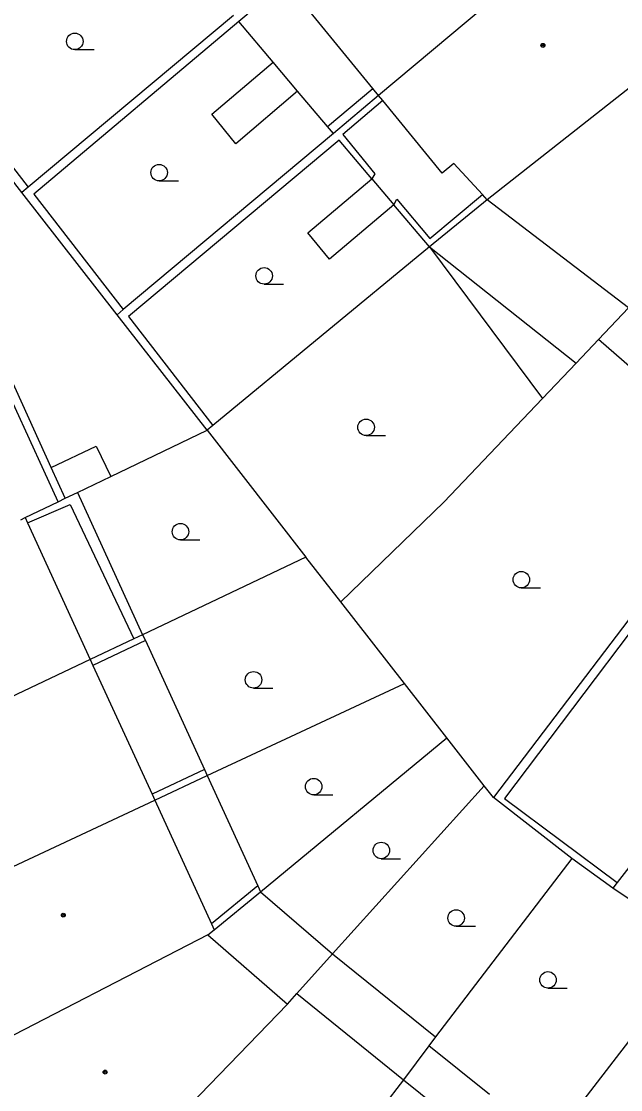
# Model space of a CAD drawing. Extents: x -595546 to -593986, y -1160845 to -1159202.
# Drawn here: x -595215.67 to -595188.46, y -1160657.54 to -1160609.02 of the extents above; entities that cross this region are included whole.
import ezdxf

# ---------------------------------------------------------------- set-up
doc = ezdxf.new("R2010")
doc.units = 0
for name, color, linetype in [('DOP - kresba z DSPS bez souradnic', 7, 'Continuous'), ('DOP - rozhrani ploch obecne', 7, 'Continuous'), ('Level 36', 7, 'Continuous'), ('Level 39', 7, 'Continuous'), ('TM - budovy zdene_ betonove - VP', 7, 'Continuous'), ('TM - letecke snimky - pomocna linie', 7, 'Continuous')]:
    doc.layers.add(name, color=color, linetype=linetype)

msp = doc.modelspace()

# ---------------------------------------------------------------- linework, layer by layer
at = {"layer": 'DOP - kresba z DSPS bez souradnic'}
for points in [[(-595203.67, -1160607.22), (-595205.8, -1160609.03)], [(-595205.8, -1160609.03), (-595215.11, -1160616.87)], [(-595204.24, -1160610.87), (-595205.8, -1160609.03)], [(-595207.02, -1160613.23), (-595204.24, -1160610.87)], [(-595203.13, -1160612.19), (-595204.24, -1160610.87)], [(-595219.35, -1160611.4), (-595215.36, -1160616.55)], [(-595203.13, -1160612.19), (-595205.94, -1160614.58)], [(-595201.77, -1160613.79), (-595203.13, -1160612.19)], [(-595201.77, -1160613.79), (-595199.72, -1160612.07)], [(-595199.26, -1160612.62), (-595201.07, -1160614.16)], [(-595205.94, -1160614.58), (-595207.02, -1160613.23)], [(-595201.5, -1160614.11), (-595201.77, -1160613.79)], [(-595201.24, -1160614.42), (-595210.81, -1160622.42)], [(-595199.76, -1160616.17), (-595201.24, -1160614.42)], [(-595201.07, -1160614.16), (-595199.62, -1160615.94)], [(-595199.62, -1160615.94), (-595199.76, -1160616.17)], [(-595202.66, -1160618.62), (-595199.76, -1160616.17)], [(-595199.76, -1160616.17), (-595198.76, -1160617.35)], [(-595215.11, -1160616.87), (-595211.05, -1160622.11)], [(-595197.12, -1160618.89), (-595194.73, -1160616.89)], [(-595198.76, -1160617.35), (-595201.68, -1160619.82)], [(-595198.76, -1160617.35), (-595198.63, -1160617.09)], [(-595197.14, -1160619.26), (-595198.76, -1160617.35)], [(-595198.63, -1160617.09), (-595197.12, -1160618.89)], [(-595201.68, -1160619.82), (-595202.66, -1160618.62)], [(-595214.01, -1160630.84), (-595217.92, -1160622.31)], [(-595210.81, -1160622.42), (-595206.98, -1160627.37)], [(-595214.32, -1160629.28), (-595212.28, -1160628.32)], [(-595212.28, -1160628.32), (-595211.61, -1160629.69)], [(-595213.13, -1160630.42), (-595210.17, -1160636.88)], [(-595215.39, -1160631.8), (-595213.46, -1160630.96)], [(-595213.46, -1160630.96), (-595210.56, -1160637.07)], [(-595184.42, -1160632), (-595193.73, -1160644.32)], [(-595210.17, -1160636.88), (-595210.04, -1160637.15)], [(-595210.04, -1160637.15), (-595212.43, -1160638.28)], [(-595210.04, -1160637.15), (-595207.36, -1160643.01)], [(-595207.36, -1160643.01), (-595209.74, -1160644.13)], [(-595207.36, -1160643.01), (-595207.24, -1160643.28)], [(-595207.24, -1160643.28), (-595204.94, -1160648.29)], [(-595193.73, -1160644.32), (-595188.61, -1160648.13)], [(-595204.94, -1160648.29), (-595207.04, -1160650.01)], [(-595204.94, -1160648.29), (-595204.82, -1160648.56)], [(-595204.82, -1160648.56), (-595201.54, -1160651.38)], [(-595201.54, -1160651.38), (-595196.87, -1160655.15)], [(-595194.42, -1160657.77), (-595197.17, -1160655.55)]]:
    msp.add_lwpolyline(points, dxfattribs=at)
at = {"layer": 'DOP - rozhrani ploch obecne'}
for points in [[(-595206.04, -1160608.76), (-595215.36, -1160616.55)], [(-595215.65, -1160616.79), (-595219.91, -1160611.33)], [(-595199.45, -1160612.39), (-595201.5, -1160614.11)], [(-595201.5, -1160614.11), (-595211.05, -1160622.11)], [(-595215.36, -1160616.55), (-595215.65, -1160616.79)], [(-595211.33, -1160622.35), (-595215.65, -1160616.79)], [(-595194.52, -1160617.12), (-595197.14, -1160619.26)], [(-595197.14, -1160619.26), (-595206.98, -1160627.37)], [(-595197.14, -1160619.26), (-595190.48, -1160624.54)], [(-595214.32, -1160629.28), (-595217.78, -1160621.68)], [(-595211.05, -1160622.11), (-595211.33, -1160622.35)], [(-595207.24, -1160627.59), (-595211.33, -1160622.35)], [(-595190.48, -1160624.54), (-595189.46, -1160623.47)], [(-595192.01, -1160626.15), (-595190.48, -1160624.54)], [(-595196.49, -1160630.86), (-595192.01, -1160626.15)], [(-595211.61, -1160629.69), (-595207.24, -1160627.59)], [(-595206.98, -1160627.37), (-595207.24, -1160627.59)], [(-595207.24, -1160627.59), (-595202.75, -1160633.36)], [(-595213.68, -1160630.68), (-595214.32, -1160629.28)], [(-595213.13, -1160630.42), (-595211.61, -1160629.69)], [(-595213.68, -1160630.68), (-595213.13, -1160630.42)], [(-595215.5, -1160631.56), (-595214.01, -1160630.84)], [(-595214.01, -1160630.84), (-595213.68, -1160630.68)], [(-595201.17, -1160635.39), (-595196.49, -1160630.86)], [(-595184.73, -1160631.77), (-595194.24, -1160644.28)], [(-595202.75, -1160633.36), (-595210.17, -1160636.88)], [(-595201.17, -1160635.39), (-595202.75, -1160633.36)], [(-595198.28, -1160639.09), (-595201.17, -1160635.39)], [(-595179.38, -1160636.26), (-595188.61, -1160648.13)], [(-595210.17, -1160636.88), (-595210.56, -1160637.07)], [(-595210.56, -1160637.07), (-595212.55, -1160638.01)], [(-595207.24, -1160643.28), (-595198.28, -1160639.09)], [(-595196.36, -1160641.56), (-595198.28, -1160639.09)], [(-595204.82, -1160648.56), (-595196.36, -1160641.56)], [(-595194.66, -1160643.74), (-595196.36, -1160641.56)], [(-595209.62, -1160644.4), (-595207.24, -1160643.28)], [(-595201.54, -1160651.38), (-595194.66, -1160643.74)], [(-595194.24, -1160644.28), (-595194.66, -1160643.74)], [(-595190.68, -1160647.04), (-595194.24, -1160644.28)], [(-595190.68, -1160647.04), (-595196.87, -1160655.15)], [(-595188.82, -1160648.4), (-595190.68, -1160647.04)], [(-595206.92, -1160650.28), (-595204.82, -1160648.56)], [(-595188.61, -1160648.13), (-595188.82, -1160648.4)], [(-595184.8, -1160651.08), (-595188.82, -1160648.4)], [(-595203.16, -1160653.18), (-595201.54, -1160651.38)], [(-595184.8, -1160651.08), (-595190.54, -1160658.52)], [(-595196.87, -1160655.15), (-595197.17, -1160655.55)], [(-595197.17, -1160655.55), (-595198.32, -1160657.1)]]:
    msp.add_lwpolyline(points, dxfattribs=at)
at = {"layer": 'Level 36'}
for p, q in [((-595213.25, -1160610.305), (-595212.375, -1160610.305)), ((-595209.42, -1160616.265), (-595208.545, -1160616.265)), ((-595204.65, -1160620.955), (-595203.775, -1160620.955)), ((-595200.02, -1160627.835), (-595199.145, -1160627.835)), ((-595208.45, -1160632.575), (-595207.575, -1160632.575)), ((-595192.97, -1160634.755), (-595192.095, -1160634.755)), ((-595205.13, -1160639.305), (-595204.255, -1160639.305)), ((-595202.4, -1160644.155), (-595201.525, -1160644.155)), ((-595199.33, -1160647.055), (-595198.455, -1160647.055)), ((-595195.93, -1160650.125), (-595195.055, -1160650.125)), ((-595191.76, -1160652.935), (-595190.885, -1160652.935))]:
    msp.add_line(p, q, dxfattribs=at)
for centre in [(-595213.25, -1160609.93), (-595209.42, -1160615.89), (-595204.65, -1160620.58), (-595200.02, -1160627.46), (-595208.45, -1160632.2), (-595192.97, -1160634.38), (-595205.13, -1160638.93), (-595202.4, -1160643.78), (-595199.33, -1160646.68), (-595195.93, -1160649.75), (-595191.76, -1160652.56)]:
    msp.add_circle(centre, 0.375, dxfattribs=at)
at = {"layer": 'Level 39'}
for centre, radius in [((-595191.99, -1160610.11), 0.09), ((-595191.99, -1160610.11), 0.0398), ((-595213.77, -1160649.62), 0.09), ((-595213.77, -1160649.62), 0.0398), ((-595211.87, -1160656.75), 0.09), ((-595211.87, -1160656.75), 0.0398)]:
    msp.add_circle(centre, radius, dxfattribs=at)
at = {"layer": 'TM - budovy zdene_ betonove - VP'}
for points in [[(-595189.73, -1160604.24), (-595199.45, -1160612.39)], [(-595199.72, -1160612.07), (-595203.67, -1160607.22)], [(-595185.01, -1160609.65), (-595194.52, -1160617.12)], [(-595199.45, -1160612.39), (-595199.72, -1160612.07)], [(-595199.26, -1160612.62), (-595199.45, -1160612.39)], [(-595196.57, -1160615.91), (-595199.26, -1160612.62)], [(-595196.03, -1160615.48), (-595196.57, -1160615.91)], [(-595194.73, -1160616.89), (-595196.03, -1160615.48)], [(-595194.52, -1160617.12), (-595194.73, -1160616.89)], [(-595188.1, -1160622.03), (-595194.52, -1160617.12)], [(-595188.1, -1160622.03), (-595189.46, -1160623.47)], [(-595182.82, -1160629.25), (-595189.46, -1160623.47)], [(-595215.7, -1160631.66), (-595215.5, -1160631.56)], [(-595215.5, -1160631.56), (-595215.39, -1160631.8)], [(-595215.39, -1160631.8), (-595212.55, -1160638.01)], [(-595212.55, -1160638.01), (-595223.75, -1160643.32)], [(-595212.55, -1160638.01), (-595212.43, -1160638.28)], [(-595212.43, -1160638.28), (-595209.74, -1160644.13)], [(-595209.74, -1160644.13), (-595209.62, -1160644.4)], [(-595220.84, -1160649.65), (-595209.62, -1160644.4)], [(-595209.62, -1160644.4), (-595207.04, -1160650.01)], [(-595207.04, -1160650.01), (-595206.92, -1160650.28)], [(-595207.2, -1160650.52), (-595217.9, -1160656.02)], [(-595207.2, -1160650.52), (-595206.92, -1160650.28)], [(-595207.2, -1160650.52), (-595203.59, -1160653.66)], [(-595203.59, -1160653.66), (-595203.16, -1160653.18)], [(-595203.16, -1160653.18), (-595198.32, -1160657.1)], [(-595211.53, -1160661.89), (-595203.59, -1160653.66)], [(-595198.32, -1160657.1), (-595205.95, -1160667.04)], [(-595198.32, -1160657.1), (-595192.99, -1160661.39)]]:
    msp.add_lwpolyline(points, dxfattribs=at)
at = {"layer": 'TM - letecke snimky - pomocna linie'}
msp.add_lwpolyline([(-595197.14, -1160619.26), (-595192.01, -1160626.15)], dxfattribs=at)

doc.saveas('drawing.dxf')
